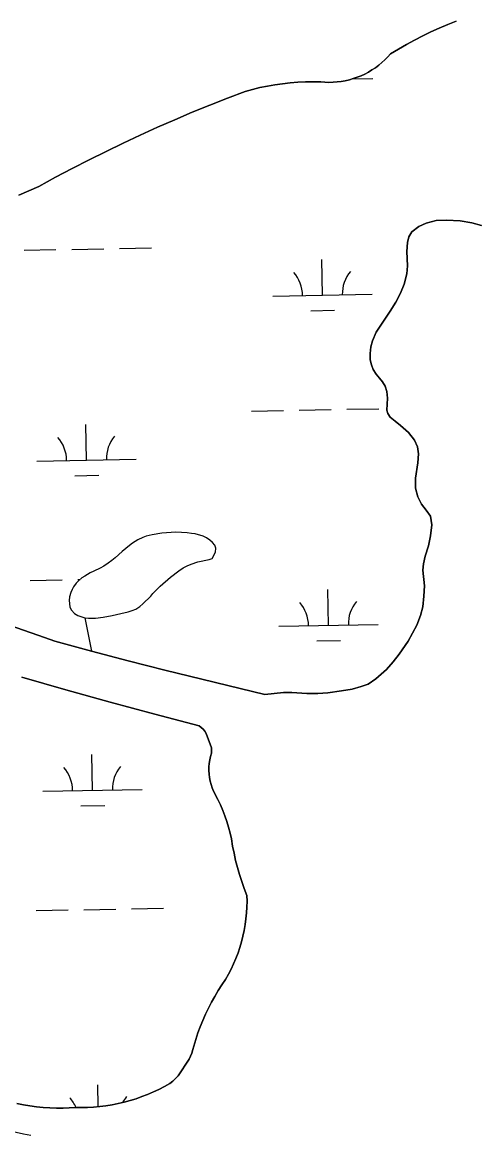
# Model space of a CAD drawing. Extents: x 3957609 to 3995875, y 234277 to 260273.
# Drawn here: x 3983113 to 3983571, y 254072 to 255192 of the extents above; entities that cross this region are included whole.
import ezdxf

# ---------------------------------------------------------------- set-up
doc = ezdxf.new("R2010")
doc.units = 0
for name, color, linetype in [('V-GRID-MAJR', 7, 'Continuous'), ('V-TOPO-SHOR', 7, 'Continuous'), ('V-WETL-SWMP', 7, 'Continuous')]:
    doc.layers.add(name, color=color, linetype=linetype)

msp = doc.modelspace()

# ---------------------------------------------------------------- linework, layer by layer
at = {"layer": 'V-GRID-MAJR'}
for points in [[(3983152.998, 240103.582), (3983094.879, 243130.385), (3982978.522, 249190.173), (3982862.165, 255249.95), (3982803.928, 258282.928)], [(3961591.061, 254847.703), (3966908.859, 254947.105), (3972226.642, 255047.279), (3977544.411, 255148.228), (3982862.165, 255249.95), (3988179.905, 255352.445), (3993497.629, 255455.714), (3993497.63, 255455.714)]]:
    msp.add_spline(points, degree=3, dxfattribs=at)
at = {"layer": 'V-TOPO-SHOR'}
msp.add_line((3983176.126, 254592.23), (3983182.694, 254558.772), dxfattribs=at)
for points in [[(3983549.911, 255193.502), (3983541.317, 255190.054), (3983532.808, 255186.406), (3983524.382, 255182.562), (3983516.049, 255178.527), (3983507.812, 255174.3), (3983499.673, 255169.883), (3983491.639, 255165.281), (3983483.713, 255160.493), (3983480.959, 255157.388), (3983478.048, 255154.427), (3983474.989, 255151.619), (3983471.792, 255148.973), (3983468.46, 255146.495), (3983465.007, 255144.191), (3983461.439, 255142.067), (3983457.769, 255140.127), (3983454.003, 255138.381), (3983450.153, 255136.828), (3983446.227, 255135.479), (3983442.237, 255134.33), (3983438.194, 255133.387), (3983434.107, 255132.654), (3983429.988, 255132.132), (3983425.849, 255131.823), (3983421.698, 255131.727), (3983417.548, 255131.841), (3983413.409, 255132.171), (3983405.719, 255132.292), (3983398.029, 255132.175), (3983390.345, 255131.819), (3983382.675, 255131.223), (3983375.028, 255130.389), (3983367.411, 255129.318), (3983359.832, 255128.011), (3983352.295, 255126.469), (3983344.812, 255124.694), (3983337.386, 255122.687), (3983319.57, 255115.861), (3983301.841, 255108.822), (3983284.195, 255101.57), (3983266.637, 255094.107), (3983249.17, 255086.435), (3983231.797, 255078.554), (3983214.518, 255070.469), (3983197.337, 255062.174), (3983180.259, 255053.675), (3983163.281, 255044.971), (3983146.41, 255036.067), (3983129.647, 255026.959), (3983109.529, 255017.981)], [(3983357.116, 254515.197), (3983376.001, 254516.901), (3983384.373, 254517.101), (3983399.309, 254516.19), (3983410.686, 254515.895), (3983420.741, 254516.737), (3983434.272, 254518.639), (3983445.127, 254520.583), (3983453.98, 254523.008), (3983461.052, 254525.572), (3983469.058, 254530.796), (3983479.476, 254540.225), (3983486.294, 254547.813), (3983492.446, 254555.747), (3983501.469, 254568.66), (3983510.098, 254584.81), (3983513.827, 254594.571), (3983516.201, 254603.457), (3983517.376, 254614.039), (3983517.767, 254624.521), (3983516.24, 254640.389), (3983516.901, 254646.85), (3983518.697, 254654.52), (3983521.765, 254664.846), (3983523.823, 254674.857), (3983525.343, 254685.99), (3983523.811, 254694.829), (3983519.557, 254700.811), (3983514.747, 254706.914), (3983511.181, 254714.113), (3983508.981, 254723.075), (3983508.809, 254733.118), (3983511.285, 254748.366), (3983511.99, 254757.391), (3983510.88, 254764.661), (3983507.976, 254771.403), (3983501.852, 254779.09), (3983493.816, 254785.914), (3983488.198, 254790.358), (3983483.467, 254794.56), (3983480.959, 254798.06), (3983480.012, 254801.646), (3983480.539, 254813.578), (3983479.867, 254820.394), (3983478.169, 254825.778), (3983475.558, 254829.948), (3983472.607, 254833.677), (3983469.103, 254837.751), (3983466.387, 254842.369), (3983464.568, 254847.198), (3983463.309, 254852.238), (3983463.188, 254858.489), (3983463.966, 254865.282), (3983465.517, 254871.393), (3983469.228, 254880.148), (3983483.179, 254901.124), (3983489.02, 254910.401), (3983493.736, 254919.253), (3983497.343, 254928.344), (3983500.077, 254938.787), (3983500.654, 254946.923), (3983500.105, 254961.325), (3983500.808, 254970.24), (3983502.239, 254976.019), (3983505.223, 254981.104), (3983512.232, 254986.681), (3983519.422, 254989.8), (3983529.506, 254992.428), (3983540.005, 254993.038), (3983553.829, 254992.258), (3983565.4, 254990.286), (3983575.287, 254987.672)], [(3983176.126, 254592.23), (3983179.745, 254591.841), (3983186.827, 254591.892), (3983194.337, 254592.924), (3983203.422, 254594.589), (3983212.345, 254596.504), (3983219.787, 254598.442), (3983223.761, 254599.695), (3983227.324, 254601.12), (3983231.322, 254603.857), (3983234.408, 254606.275), (3983242.277, 254614.219), (3983244.376, 254616.739), (3983251.988, 254624.109), (3983262.349, 254633.411), (3983270.604, 254639.703), (3983274.932, 254642.515), (3983279.083, 254644.669), (3983282.978, 254646.254), (3983289.606, 254648.618), (3983301.091, 254651.149), (3983304.073, 254652.173), (3983307.471, 254658.54), (3983307.942, 254662.321), (3983306.758, 254665.469), (3983304.577, 254668.057), (3983301.816, 254670.49), (3983298.314, 254672.852), (3983295.045, 254674.47), (3983287.011, 254676.741), (3983283.48, 254677.374), (3983278.878, 254677.943), (3983273.367, 254678.361), (3983267.606, 254678.537), (3983253.43, 254677.693), (3983243.686, 254675.956), (3983237.896, 254674.404), (3983234.5, 254673.222), (3983229.19, 254670.757), (3983223.865, 254667.384), (3983220.949, 254665.207), (3983213.519, 254658.987), (3983206.666, 254652.757), (3983203.326, 254649.928), (3983199.66, 254647.27), (3983195.084, 254644.378), (3983191.347, 254642.382), (3983185.123, 254639.434), (3983181.469, 254637.518), (3983175.901, 254634.312), (3983173.152, 254632.463), (3983170.064, 254629.879), (3983167.301, 254627.124), (3983164.692, 254623.624), (3983163.248, 254620.931), (3983162.044, 254617.738), (3983160.74, 254613.394), (3983160.352, 254609.859), (3983160.465, 254606.564), (3983161.065, 254603.013), (3983162.747, 254600.023), (3983165.495, 254596.766), (3983168.999, 254594.487), (3983176.126, 254592.23)], [(3983097.258, 254586.057), (3983113.398, 254580.085), (3983129.614, 254574.329), (3983145.908, 254568.789), (3983182.694, 254558.772)], [(3983182.694, 254558.772), (3983219.55, 254549.009), (3983256.473, 254539.504), (3983357.116, 254515.197)], [(3983293.155, 254481.777), (3983291.142, 254483.432), (3983246.368, 254495.266), (3983201.671, 254507.39), (3983157.053, 254519.805), (3983112.519, 254532.506)], [(3983303.358, 254461.281), (3983298.263, 254475.887), (3983296.727, 254477.991), (3983295.021, 254479.961), (3983293.155, 254481.777)], [(3983281.119, 254147.783), (3983283.658, 254153.805), (3983284.867, 254157.434), (3983287.791, 254167.614), (3983289.913, 254174.043), (3983292.235, 254180.402), (3983294.757, 254186.681), (3983297.474, 254192.88), (3983300.386, 254198.992), (3983303.491, 254205.007), (3983306.782, 254210.921), (3983310.258, 254216.729), (3983313.914, 254222.425), (3983317.749, 254228.002), (3983320.633, 254233.15), (3983323.32, 254238.403), (3983325.808, 254243.753), (3983328.096, 254249.192), (3983330.177, 254254.714), (3983332.051, 254260.309), (3983333.712, 254265.969), (3983335.162, 254271.689), (3983336.394, 254277.459), (3983337.41, 254283.271), (3983338.209, 254289.118), (3983338.789, 254294.99), (3983339.147, 254300.878), (3983339.282, 254306.778), (3983339.198, 254312.676), (3983336.489, 254319.559), (3983333.99, 254326.523), (3983331.709, 254333.56), (3983329.644, 254340.662), (3983327.801, 254347.826), (3983326.179, 254355.043), (3983324.778, 254362.307), (3983323.605, 254369.61), (3983322.28, 254375.46), (3983320.74, 254381.257), (3983318.988, 254386.996), (3983317.026, 254392.665), (3983314.86, 254398.258), (3983312.488, 254403.767), (3983309.916, 254409.184), (3983305.59, 254417.718), (3983304.247, 254421.023), (3983303.123, 254424.413), (3983302.224, 254427.866), (3983301.554, 254431.372), (3983301.111, 254434.913), (3983300.905, 254438.474), (3983300.931, 254442.044), (3983301.189, 254445.604), (3983301.683, 254449.138), (3983302.404, 254452.634), (3983303.354, 254456.075), (3983303.467, 254458.678), (3983303.358, 254461.281)], [(3983166.154, 254099.01), (3983172.389, 254098.926), (3983178.621, 254099.059), (3983184.842, 254099.41), (3983191.052, 254099.975), (3983197.235, 254100.755), (3983203.387, 254101.753), (3983209.502, 254102.963), (3983215.573, 254104.384), (3983221.588, 254106.016), (3983227.543, 254107.856), (3983233.431, 254109.904), (3983239.243, 254112.152), (3983244.976, 254114.604), (3983250.616, 254117.254), (3983256.164, 254120.099), (3983261.608, 254123.134), (3983264.532, 254125.599), (3983267.317, 254128.221), (3983269.953, 254130.992), (3983281.119, 254147.783)], [(3983029.565, 254103.962), (3983036.175, 254100.29), (3983042.884, 254096.799), (3983049.685, 254093.494), (3983056.575, 254090.377), (3983063.548, 254087.451), (3983070.599, 254084.717), (3983077.722, 254082.178), (3983084.912, 254079.835), (3983092.164, 254077.691), (3983099.472, 254075.747), (3983106.831, 254074.004), (3983114.234, 254072.464), (3983121.678, 254071.127)], [(3983107.578, 254102.885), (3983114.15, 254101.607), (3983120.758, 254100.54), (3983127.4, 254099.688), (3983134.064, 254099.051), (3983140.749, 254098.629), (3983147.44, 254098.423), (3983154.135, 254098.433), (3983166.154, 254099.01)]]:
    msp.add_lwpolyline(points, dxfattribs=at)
at = {"layer": 'V-WETL-SWMP'}
for p, q in [((3983445.122, 255135.16), (3983465.816, 255135.536)), ((3983162.986, 254963.501), (3983194.98, 254964.083)), ((3983210.978, 254964.374), (3983242.973, 254964.956)), ((3983114.994, 254962.629), (3983146.988, 254963.211)), ((3983415.183, 254917.337), (3983414.528, 254953.331)), ((3983365.191, 254916.428), (3983465.174, 254918.246)), ((3983403.465, 254901.69), (3983427.461, 254902.127)), ((3983343.885, 254800.589), (3983375.88, 254801.171)), ((3983391.877, 254801.462), (3983423.872, 254802.044)), ((3983439.87, 254802.335), (3983471.864, 254802.916)), ((3983177.693, 254751.13), (3983177.039, 254787.124)), ((3983127.701, 254750.221), (3983227.685, 254752.039)), ((3983165.976, 254735.483), (3983189.972, 254735.919)), ((3983121.042, 254630.009), (3983153.036, 254630.591)), ((3983169.034, 254630.881), (3983171.313, 254630.923)), ((3983421.231, 254584.717), (3983420.576, 254620.711)), ((3983371.239, 254583.808), (3983471.223, 254585.626)), ((3983409.513, 254569.07), (3983433.509, 254569.507)), ((3983183.741, 254418.51), (3983183.087, 254454.504)), ((3983133.749, 254417.601), (3983233.733, 254419.419)), ((3983172.024, 254402.863), (3983196.02, 254403.299)), ((3983127.09, 254297.389), (3983159.085, 254297.971)), ((3983175.082, 254298.261), (3983207.077, 254298.843)), ((3983223.074, 254299.134), (3983255.069, 254299.716)), ((3983189.536, 254099.836), (3983189.135, 254121.884))]:
    msp.add_line(p, q, dxfattribs=at)
for points in [[(3983109.53, 255017.98), (3983129.647, 255026.959), (3983146.41, 255036.066), (3983163.282, 255044.972), (3983180.258, 255053.675), (3983197.338, 255062.174), (3983214.518, 255070.468), (3983231.796, 255078.555), (3983249.17, 255086.436), (3983266.637, 255094.107), (3983284.194, 255101.569), (3983301.84, 255108.821), (3983319.571, 255115.86), (3983337.385, 255122.687), (3983344.811, 255124.694), (3983352.295, 255126.469), (3983359.831, 255128.011), (3983367.411, 255129.318), (3983375.028, 255130.389), (3983382.675, 255131.222), (3983390.344, 255131.818), (3983398.028, 255132.175), (3983405.719, 255132.292), (3983413.41, 255132.171), (3983417.548, 255131.842), (3983421.698, 255131.726), (3983425.849, 255131.823), (3983429.989, 255132.133), (3983434.107, 255132.655), (3983438.194, 255133.388), (3983442.237, 255134.329), (3983446.226, 255135.478), (3983450.152, 255136.829), (3983454.003, 255138.381), (3983457.769, 255140.128), (3983461.44, 255142.066), (3983465.007, 255144.19), (3983468.46, 255146.494), (3983471.791, 255148.973), (3983474.989, 255151.619), (3983478.048, 255154.426), (3983480.958, 255157.387), (3983483.713, 255160.493), (3983491.639, 255165.28), (3983499.673, 255169.883), (3983507.811, 255174.3), (3983516.049, 255178.527), (3983524.382, 255182.563), (3983532.807, 255186.406), (3983541.318, 255190.053), (3983549.91, 255193.503)], [(3983575.288, 254987.672), (3983565.4, 254990.286), (3983553.828, 254992.258), (3983540.005, 254993.039), (3983529.507, 254992.428), (3983519.422, 254989.801), (3983512.231, 254986.681), (3983505.223, 254981.104), (3983502.24, 254976.019), (3983500.808, 254970.24), (3983500.106, 254961.325), (3983500.655, 254946.923), (3983500.077, 254938.787), (3983497.342, 254928.343), (3983493.737, 254919.252), (3983489.019, 254910.402), (3983483.179, 254901.123), (3983469.228, 254880.148), (3983465.516, 254871.394), (3983463.967, 254865.282), (3983463.188, 254858.488), (3983463.31, 254852.238), (3983464.568, 254847.197), (3983466.387, 254842.369), (3983469.102, 254837.751), (3983472.606, 254833.677), (3983475.559, 254829.948), (3983478.169, 254825.777), (3983479.868, 254820.394), (3983480.539, 254813.577), (3983480.012, 254801.647), (3983480.958, 254798.061), (3983483.468, 254794.561), (3983488.198, 254790.357), (3983493.817, 254785.914), (3983501.852, 254779.09), (3983507.976, 254771.404), (3983510.88, 254764.662), (3983511.99, 254757.392), (3983511.286, 254748.365), (3983508.809, 254733.119), (3983508.981, 254723.074), (3983511.18, 254714.113), (3983514.746, 254706.914), (3983519.557, 254700.811), (3983523.812, 254694.829), (3983525.343, 254685.99), (3983523.824, 254674.856), (3983521.766, 254664.847), (3983518.698, 254654.52), (3983516.901, 254646.85), (3983516.239, 254640.389), (3983517.768, 254624.521), (3983517.376, 254614.039), (3983516.201, 254603.458), (3983513.826, 254594.57), (3983510.098, 254584.811), (3983501.469, 254568.66), (3983492.446, 254555.748), (3983486.293, 254547.814), (3983479.476, 254540.225), (3983469.058, 254530.797), (3983461.052, 254525.571), (3983453.981, 254523.007), (3983445.127, 254520.583), (3983434.273, 254518.639), (3983420.741, 254516.737), (3983410.686, 254515.895), (3983399.31, 254516.19), (3983384.373, 254517.101), (3983376.001, 254516.901), (3983357.117, 254515.197), (3983256.473, 254539.505), (3983219.55, 254549.01), (3983182.695, 254558.772), (3983145.908, 254568.788), (3983129.615, 254574.329), (3983113.397, 254580.086), (3983097.257, 254586.058)], [(3983112.519, 254532.507), (3983157.054, 254519.804), (3983201.671, 254507.39), (3983246.368, 254495.266), (3983291.142, 254483.432), (3983293.154, 254481.777), (3983295.021, 254479.96), (3983296.727, 254477.991), (3983298.263, 254475.887), (3983303.359, 254461.28), (3983303.466, 254458.677), (3983303.354, 254456.074), (3983302.404, 254452.634), (3983301.682, 254449.139), (3983301.19, 254445.604), (3983300.931, 254442.044), (3983300.905, 254438.475), (3983301.112, 254434.913), (3983301.553, 254431.371), (3983302.224, 254427.866), (3983303.123, 254424.412), (3983304.247, 254421.024), (3983305.59, 254417.718), (3983309.916, 254409.185), (3983312.488, 254403.766), (3983314.86, 254398.257), (3983317.027, 254392.664), (3983318.988, 254386.995), (3983320.74, 254381.258), (3983322.279, 254375.46), (3983323.605, 254369.61), (3983324.779, 254362.307), (3983326.178, 254355.043), (3983327.8, 254347.826), (3983329.644, 254340.662), (3983331.708, 254333.559), (3983333.99, 254326.522), (3983336.488, 254319.559), (3983339.199, 254312.677), (3983339.283, 254306.777), (3983339.146, 254300.878), (3983338.788, 254294.989), (3983338.209, 254289.117), (3983337.411, 254283.271), (3983336.395, 254277.459), (3983335.161, 254271.689), (3983333.712, 254265.969), (3983332.05, 254260.308), (3983330.177, 254254.713), (3983328.095, 254249.192), (3983325.808, 254243.753), (3983323.319, 254238.403), (3983320.632, 254233.15), (3983317.749, 254228.002), (3983313.914, 254222.424), (3983310.257, 254216.729), (3983306.782, 254210.921), (3983303.491, 254205.006), (3983300.387, 254198.991), (3983297.475, 254192.881), (3983294.757, 254186.682), (3983292.236, 254180.401), (3983289.913, 254174.043), (3983287.792, 254167.615), (3983284.867, 254157.434), (3983283.659, 254153.805), (3983281.119, 254147.784), (3983269.953, 254130.992), (3983267.317, 254128.221), (3983264.532, 254125.599), (3983261.608, 254123.133), (3983256.164, 254120.098), (3983250.617, 254117.254), (3983244.975, 254114.604), (3983239.244, 254112.153), (3983233.431, 254109.903), (3983227.543, 254107.856), (3983221.588, 254106.016), (3983215.572, 254104.384), (3983209.503, 254102.962), (3983203.388, 254101.752), (3983197.235, 254100.756), (3983191.051, 254099.974), (3983184.843, 254099.409), (3983178.62, 254099.059), (3983172.388, 254098.927), (3983166.155, 254099.011), (3983154.135, 254098.433), (3983147.44, 254098.423), (3983140.748, 254098.629), (3983134.065, 254099.051), (3983127.4, 254099.688), (3983120.759, 254100.541), (3983114.149, 254101.607), (3983107.577, 254102.886)], [(3983106.831, 254074.004), (3983114.234, 254072.464), (3983121.678, 254071.127)]]:
    msp.add_lwpolyline(points, dxfattribs=at)
msp.add_lwpolyline([(3983179.744, 254591.842), (3983186.826, 254591.892), (3983194.337, 254592.924), (3983203.422, 254594.589), (3983212.346, 254596.504), (3983219.788, 254598.442), (3983223.761, 254599.696), (3983227.325, 254601.121), (3983231.322, 254603.856), (3983234.408, 254606.276), (3983242.277, 254614.22), (3983244.376, 254616.738), (3983251.989, 254624.109), (3983262.35, 254633.412), (3983270.604, 254639.702), (3983274.931, 254642.514), (3983279.083, 254644.67), (3983282.979, 254646.255), (3983289.605, 254648.618), (3983301.092, 254651.15), (3983304.073, 254652.173), (3983307.47, 254658.541), (3983307.942, 254662.321), (3983306.758, 254665.469), (3983304.576, 254668.057), (3983301.816, 254670.49), (3983298.313, 254672.852), (3983295.045, 254674.47), (3983287.012, 254676.74), (3983283.481, 254677.374), (3983278.879, 254677.942), (3983273.368, 254678.36), (3983267.607, 254678.536), (3983253.43, 254677.694), (3983243.685, 254675.957), (3983237.895, 254674.404), (3983234.5, 254673.223), (3983229.19, 254670.756), (3983223.865, 254667.383), (3983220.948, 254665.207), (3983213.519, 254658.986), (3983206.666, 254652.756), (3983203.326, 254649.928), (3983199.66, 254647.27), (3983195.084, 254644.379), (3983191.347, 254642.381), (3983185.123, 254639.434), (3983181.469, 254637.517), (3983175.9, 254634.313), (3983173.153, 254632.463), (3983170.064, 254629.878), (3983167.302, 254627.123), (3983164.693, 254623.624), (3983163.249, 254620.93), (3983162.045, 254617.738), (3983160.74, 254613.394), (3983160.353, 254609.86), (3983160.465, 254606.564), (3983161.066, 254603.013), (3983162.747, 254600.022), (3983165.495, 254596.766), (3983168.999, 254594.486), (3983176.127, 254592.23)], close=True, dxfattribs=at)
for centre, start, end in [((3983470.408, 254918.816), 140.269876, 181.813534), ((3983359.94, 254916.807), 0.269879, 41.813537), ((3983122.451, 254750.6), 0.269879, 41.813537), ((3983232.918, 254752.609), 140.269876, 181.813534), ((3983365.988, 254584.187), 0.269879, 41.813537), ((3983476.456, 254586.196), 140.269876, 181.813534), ((3983128.499, 254417.98), 0.269879, 41.813537), ((3983238.966, 254419.989), 140.269876, 181.813534), ((3983134.547, 254085.36), 22.765354, 41.813537), ((3983245.014, 254087.369), 140.269876, 151.842345)]:
    msp.add_arc(centre, 35.246, start, end, dxfattribs=at)

doc.saveas('drawing.dxf')
